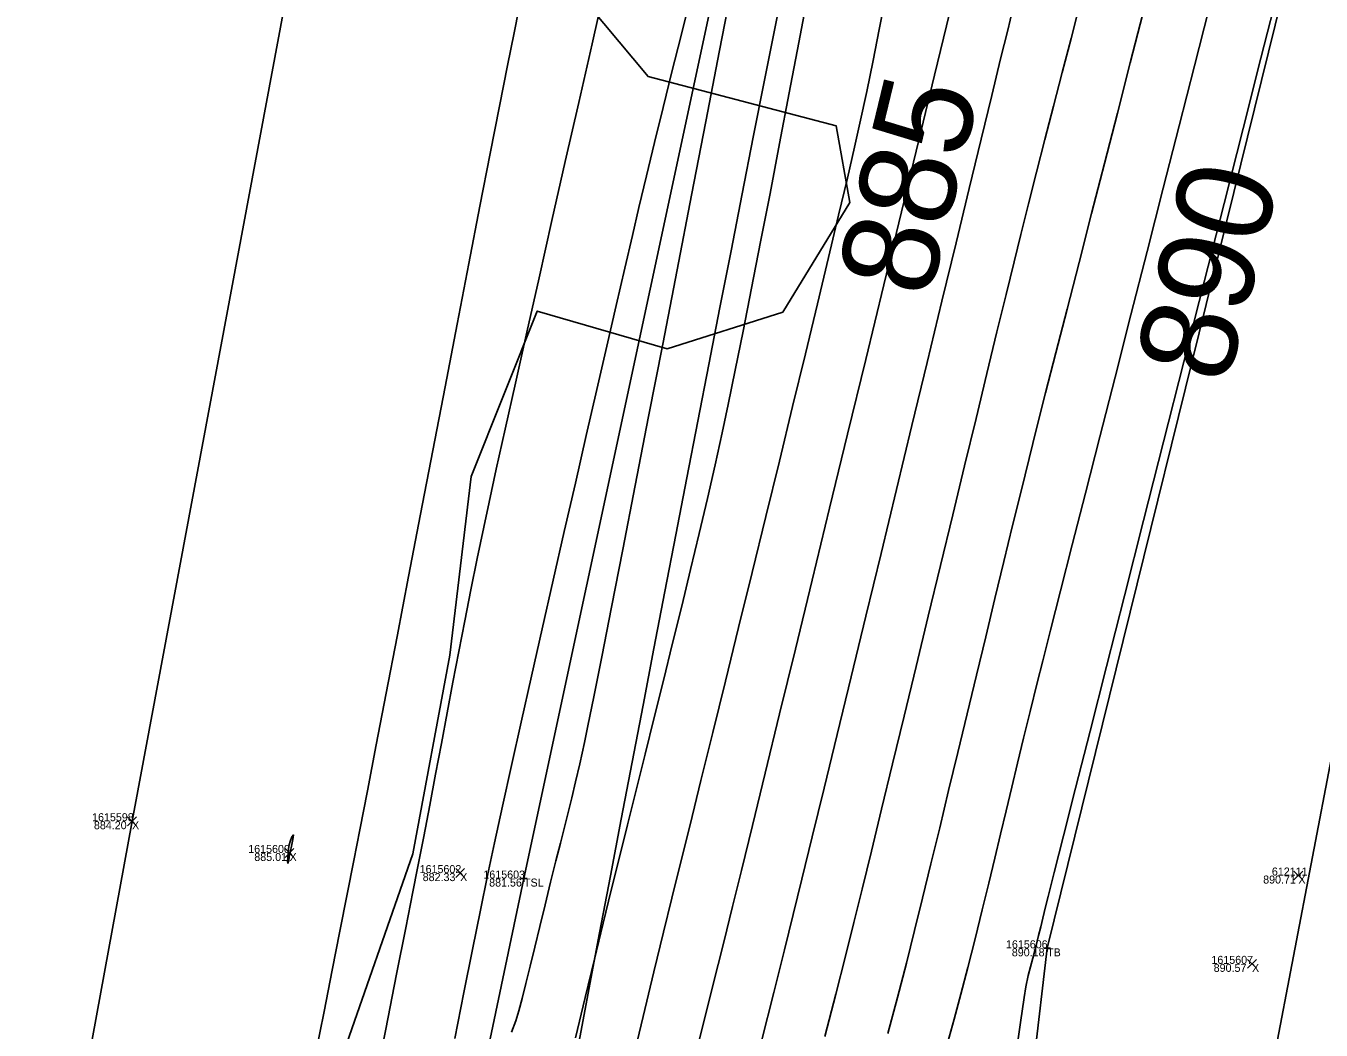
# Model space of a CAD drawing. Extents: x 1957117 to 1971063, y 701601 to 715861.
# Drawn here: x 1962783.4 to 1962840, y 703994.1 to 704038 of the extents above; entities that cross this region are included whole.
import ezdxf

# ---------------------------------------------------------------- set-up
doc = ezdxf.new("R2010")
doc.units = 0
for name, color, linetype in [('AP_X_Lights', 7, 'Continuous'), ('DT_X_Break_Line', 7, 'Continuous'), ('DT_X_Contour_Major', 7, 'Continuous'), ('DT_X_Contour_Minor', 7, 'Continuous'), ('DT_X_TIN_Hull', 7, 'Continuous'), ('GE_X_CL_20', 7, 'Continuous'), ('HY_X_Water_Edge', 7, 'Continuous'), ('PV_P_Drive', 7, 'Continuous'), ('PV_P_Shoulder', 7, 'Continuous'), ('RS_Raster1', 7, 'Continuous'), ('RW_X_Esmt_RR', 7, 'Continuous'), ('SC_Scratch1', 7, 'Continuous'), ('VG_X_Tree_Line_Rt', 7, 'Continuous')]:
    doc.layers.add(name, color=color, linetype=linetype)

msp = doc.modelspace()

# ---------------------------------------------------------------- linework, layer by layer
at = {"layer": 'AP_X_Lights'}
for p, q in [((1962787.824, 704003.052), (1962788.212, 704003.442)), ((1962787.824, 704003.442), (1962788.212, 704003.052)), ((1962794.714, 704001.664), (1962795.102, 704002.054)), ((1962794.714, 704002.054), (1962795.102, 704001.664)), ((1962802.178, 704000.784), (1962802.566, 704001.174)), ((1962802.178, 704001.174), (1962802.566, 704000.784)), ((1962838.842, 704000.677), (1962839.23, 704001.067)), ((1962838.842, 704001.067), (1962839.23, 704000.677)), ((1962836.815, 703996.815), (1962837.203, 703997.205)), ((1962836.815, 703997.205), (1962837.203, 703996.815))]:
    msp.add_line(p, q, dxfattribs=at)
at = {"layer": 'DT_X_Break_Line'}
for points in [[(1962730.818, 703457.798), (1962733.395, 703504.264), (1962741.916, 703605.02), (1962747.624, 703652.087), (1962756.592, 703704.666), (1962761.935, 703754.654), (1962770.271, 703804.276), (1962778.004, 703852.465), (1962787.236, 703902.544), (1962794.92, 703952.201), (1962805.163, 704000.74), (1962815.72, 704050.002), (1962825.218, 704099.5), (1962834.811, 704148.707), (1962846.035, 704198.31), (1962854.549, 704243.654), (1962868.069, 704295.231)], [(1962892.064, 704289.931), (1962881.011, 704234.451), (1962871.969, 704195.37), (1962858.193, 704145.387), (1962849.618, 704095.769), (1962840.196, 704046.83), (1962828.044, 703997.69), (1962822.426, 703949.671), (1962812.618, 703898.591), (1962803.468, 703849.395), (1962793.965, 703803.71), (1962788.733, 703751.727), (1962780.252, 703700.82), (1962774.948, 703651.755), (1962769.57, 703604.236), (1962761.597, 703549.082), (1962757.692, 703508.157), (1962753.044, 703454.513)]]:
    msp.add_lwpolyline(points, dxfattribs=at)
at = {"layer": 'DT_X_Contour_Major'}
for points in [[(1962838.107, 704039.41), (1962837.397, 704036.612), (1962836.616, 704033.537), (1962835.783, 704030.253), (1962834.913, 704026.829), (1962834.026, 704023.334), (1962833.137, 704019.835), (1962832.266, 704016.401), (1962831.428, 704013.102), (1962830.642, 704010.004), (1962829.924, 704007.178), (1962829.293, 704004.691), (1962828.765, 704002.611), (1962828.358, 704001.007), (1962828.09, 703999.949), (1962827.977, 703999.503), (1962827.857, 703999.012), (1962827.765, 703998.629), (1962827.673, 703998.247), (1962827.553, 703997.755), (1962827.425, 703997.265), (1962827.319, 703996.884), (1962827.219, 703996.5), (1962827.113, 703996.003), (1962827.041, 703995.541), (1962826.881, 703994.45), (1962826.644, 703992.804)], [(1962838.107, 704039.41), (1962837.397, 704036.612), (1962836.616, 704033.537), (1962835.783, 704030.253), (1962834.913, 704026.829), (1962834.026, 704023.334), (1962833.137, 704019.835), (1962832.266, 704016.401), (1962831.428, 704013.102), (1962830.642, 704010.004), (1962829.924, 704007.178), (1962829.293, 704004.691), (1962828.765, 704002.611), (1962828.358, 704001.007), (1962828.09, 703999.949), (1962827.977, 703999.503), (1962827.857, 703999.012), (1962827.765, 703998.629), (1962827.673, 703998.247), (1962827.553, 703997.755), (1962827.425, 703997.265), (1962827.319, 703996.884), (1962827.219, 703996.5), (1962827.113, 703996.003), (1962827.041, 703995.541), (1962826.881, 703994.45), (1962826.644, 703992.804)], [(1962823.771, 704038.561), (1962823.12, 704035.87), (1962822.416, 704032.961), (1962821.671, 704029.886), (1962820.898, 704026.695), (1962820.109, 704023.438), (1962819.315, 704020.166), (1962818.53, 704016.93), (1962817.765, 704013.78), (1962817.033, 704010.767), (1962816.346, 704007.941), (1962815.715, 704005.353), (1962815.154, 704003.054), (1962814.674, 704001.094), (1962814.287, 703999.524), (1962813.899, 703997.957), (1962813.413, 703996.005), (1962812.843, 703993.719)], [(1962823.771, 704038.561), (1962823.12, 704035.87), (1962822.416, 704032.961), (1962821.671, 704029.886), (1962820.898, 704026.695), (1962820.109, 704023.438), (1962819.315, 704020.166), (1962818.53, 704016.93), (1962817.765, 704013.78), (1962817.033, 704010.767), (1962816.346, 704007.941), (1962815.715, 704005.353), (1962815.154, 704003.054), (1962814.674, 704001.094), (1962814.287, 703999.524), (1962813.899, 703997.957), (1962813.413, 703996.005), (1962812.843, 703993.719)]]:
    msp.add_lwpolyline(points, dxfattribs=at)
msp.add_lwpolyline([(1962794.928, 704001.857), (1962794.931, 704001.874), (1962794.95, 704001.953), (1962794.996, 704002.15), (1962795.059, 704002.448), (1962795.081, 704002.65), (1962795.01, 704002.559), (1962794.933, 704002.358), (1962794.896, 704002.218), (1962794.869, 704002.058), (1962794.848, 704001.871), (1962794.831, 704001.662), (1962794.824, 704001.485), (1962794.838, 704001.409), (1962794.872, 704001.532), (1962794.894, 704001.686), (1962794.911, 704001.771)], close=True, dxfattribs=at)
msp.add_lwpolyline([(1962794.928, 704001.857), (1962794.931, 704001.874), (1962794.95, 704001.953), (1962794.996, 704002.15), (1962795.059, 704002.448), (1962795.081, 704002.65), (1962795.01, 704002.559), (1962794.933, 704002.358), (1962794.896, 704002.218), (1962794.869, 704002.058), (1962794.848, 704001.871), (1962794.831, 704001.662), (1962794.824, 704001.485), (1962794.838, 704001.409), (1962794.872, 704001.532), (1962794.894, 704001.686), (1962794.911, 704001.771)], close=True, dxfattribs=at)
at = {"layer": 'DT_X_Contour_Minor'}
for points in [[(1962798.567, 703991.397), (1962799.113, 703994.149), (1962799.592, 703996.567), (1962799.993, 703998.589), (1962800.302, 704000.154), (1962800.508, 704001.199), (1962800.777, 704002.58), (1962801.039, 704003.947), (1962801.296, 704005.301), (1962801.549, 704006.647), (1962801.802, 704007.987), (1962802.055, 704009.326), (1962802.311, 704010.666), (1962802.572, 704012.01), (1962802.839, 704013.362), (1962803.114, 704014.726), (1962803.4, 704016.104), (1962803.634, 704017.194), (1962803.95, 704018.639), (1962804.337, 704020.39), (1962804.785, 704022.401), (1962805.283, 704024.624), (1962805.82, 704027.01), (1962806.384, 704029.512), (1962806.966, 704032.083), (1962807.555, 704034.674), (1962808.138, 704037.239), (1962808.706, 704039.729)], [(1962798.567, 703991.397), (1962799.113, 703994.149), (1962799.592, 703996.567), (1962799.993, 703998.589), (1962800.302, 704000.154), (1962800.508, 704001.199), (1962800.777, 704002.58), (1962801.039, 704003.947), (1962801.296, 704005.301), (1962801.549, 704006.647), (1962801.802, 704007.987), (1962802.055, 704009.326), (1962802.311, 704010.666), (1962802.572, 704012.01), (1962802.839, 704013.362), (1962803.114, 704014.726), (1962803.4, 704016.104), (1962803.634, 704017.194), (1962803.95, 704018.639), (1962804.337, 704020.39), (1962804.785, 704022.401), (1962805.283, 704024.624), (1962805.82, 704027.01), (1962806.384, 704029.512), (1962806.966, 704032.083), (1962807.555, 704034.674), (1962808.138, 704037.239), (1962808.706, 704039.729)], [(1962814.288, 704039.866), (1962813.722, 704036.942), (1962813.12, 704033.838), (1962812.495, 704030.619), (1962811.861, 704027.352), (1962811.23, 704024.103), (1962810.614, 704020.937), (1962810.026, 704017.921), (1962809.48, 704015.122), (1962808.987, 704012.605), (1962808.561, 704010.437), (1962808.214, 704008.683), (1962807.959, 704007.411), (1962807.808, 704006.685), (1962807.601, 704005.752), (1962807.419, 704004.962), (1962807.253, 704004.269), (1962807.094, 704003.624), (1962806.931, 704002.981), (1962806.756, 704002.291), (1962806.558, 704001.509), (1962806.328, 704000.585), (1962806.084, 703999.59), (1962805.854, 703998.637), (1962805.637, 703997.737), (1962805.435, 703996.905), (1962805.25, 703996.154), (1962805.082, 703995.498), (1962804.934, 703994.95), (1962804.805, 703994.524), (1962804.622, 703994.028)], [(1962814.288, 704039.866), (1962813.722, 704036.942), (1962813.12, 704033.838), (1962812.495, 704030.619), (1962811.861, 704027.352), (1962811.23, 704024.103), (1962810.614, 704020.937), (1962810.026, 704017.921), (1962809.48, 704015.122), (1962808.987, 704012.605), (1962808.561, 704010.437), (1962808.214, 704008.683), (1962807.959, 704007.411), (1962807.808, 704006.685), (1962807.601, 704005.752), (1962807.419, 704004.962), (1962807.253, 704004.269), (1962807.094, 704003.624), (1962806.931, 704002.981), (1962806.756, 704002.291), (1962806.558, 704001.509), (1962806.328, 704000.585), (1962806.084, 703999.59), (1962805.854, 703998.637), (1962805.637, 703997.737), (1962805.435, 703996.905), (1962805.25, 703996.154), (1962805.082, 703995.498), (1962804.934, 703994.95), (1962804.805, 703994.524), (1962804.622, 703994.028)], [(1962817.6, 704039.443), (1962817.19, 704037.29), (1962816.769, 704035.09), (1962816.346, 704032.879), (1962815.926, 704030.695), (1962815.515, 704028.574), (1962815.121, 704026.554), (1962814.749, 704024.673), (1962814.406, 704022.966), (1962814.099, 704021.472), (1962813.833, 704020.228), (1962813.521, 704018.825), (1962813.184, 704017.353), (1962812.826, 704015.824), (1962812.451, 704014.252), (1962812.063, 704012.648), (1962811.666, 704011.025), (1962811.264, 704009.397), (1962810.862, 704007.776), (1962810.463, 704006.176), (1962810.071, 704004.608), (1962809.691, 704003.086), (1962809.326, 704001.623), (1962808.981, 704000.231), (1962808.629, 703998.796), (1962808.247, 703997.219), (1962807.841, 703995.533), (1962807.417, 703993.774)], [(1962817.6, 704039.443), (1962817.19, 704037.29), (1962816.769, 704035.09), (1962816.346, 704032.879), (1962815.926, 704030.695), (1962815.515, 704028.574), (1962815.121, 704026.554), (1962814.749, 704024.673), (1962814.406, 704022.966), (1962814.099, 704021.472), (1962813.833, 704020.228), (1962813.521, 704018.825), (1962813.184, 704017.353), (1962812.826, 704015.824), (1962812.451, 704014.252), (1962812.063, 704012.648), (1962811.666, 704011.025), (1962811.264, 704009.397), (1962810.862, 704007.776), (1962810.463, 704006.176), (1962810.071, 704004.608), (1962809.691, 704003.086), (1962809.326, 704001.623), (1962808.981, 704000.231), (1962808.629, 703998.796), (1962808.247, 703997.219), (1962807.841, 703995.533), (1962807.417, 703993.774)], [(1962802.133, 703993.753), (1962802.532, 703995.764), (1962802.909, 703997.643), (1962803.258, 703999.358), (1962803.574, 704000.876), (1962803.878, 704002.3), (1962804.228, 704003.912), (1962804.619, 704005.683), (1962805.042, 704007.583), (1962805.49, 704009.586), (1962805.959, 704011.661), (1962806.439, 704013.779), (1962806.925, 704015.913), (1962807.41, 704018.033), (1962807.886, 704020.111), (1962808.347, 704022.117), (1962808.787, 704024.023), (1962809.198, 704025.801), (1962809.574, 704027.421), (1962809.907, 704028.855), (1962810.191, 704030.073), (1962810.522, 704031.466), (1962810.876, 704032.928), (1962811.249, 704034.444), (1962811.637, 704036.004), (1962812.034, 704037.595), (1962812.436, 704039.205)], [(1962802.133, 703993.753), (1962802.532, 703995.764), (1962802.909, 703997.643), (1962803.258, 703999.358), (1962803.574, 704000.876), (1962803.878, 704002.3), (1962804.228, 704003.912), (1962804.619, 704005.683), (1962805.042, 704007.583), (1962805.49, 704009.586), (1962805.959, 704011.661), (1962806.439, 704013.779), (1962806.925, 704015.913), (1962807.41, 704018.033), (1962807.886, 704020.111), (1962808.347, 704022.117), (1962808.787, 704024.023), (1962809.198, 704025.801), (1962809.574, 704027.421), (1962809.907, 704028.855), (1962810.191, 704030.073), (1962810.522, 704031.466), (1962810.876, 704032.928), (1962811.249, 704034.444), (1962811.637, 704036.004), (1962812.034, 704037.595), (1962812.436, 704039.205)], [(1962820.96, 704039.2), (1962820.701, 704037.857), (1962820.433, 704036.506), (1962820.153, 704035.145), (1962819.858, 704033.77), (1962819.621, 704032.714), (1962819.308, 704031.359), (1962818.927, 704029.742), (1962818.488, 704027.899), (1962818, 704025.866), (1962817.472, 704023.68), (1962816.913, 704021.377), (1962816.332, 704018.993), (1962815.739, 704016.564), (1962815.142, 704014.127), (1962814.551, 704011.718), (1962813.975, 704009.373), (1962813.423, 704007.128), (1962812.903, 704005.02), (1962812.426, 704003.084), (1962812, 704001.358), (1962811.634, 703999.877), (1962811.27, 703998.393), (1962810.847, 703996.658), (1962810.374, 703994.71), (1962809.859, 703992.586)], [(1962820.96, 704039.2), (1962820.701, 704037.857), (1962820.433, 704036.506), (1962820.153, 704035.145), (1962819.858, 704033.77), (1962819.621, 704032.714), (1962819.308, 704031.359), (1962818.927, 704029.742), (1962818.488, 704027.899), (1962818, 704025.866), (1962817.472, 704023.68), (1962816.913, 704021.377), (1962816.332, 704018.993), (1962815.739, 704016.564), (1962815.142, 704014.127), (1962814.551, 704011.718), (1962813.975, 704009.373), (1962813.423, 704007.128), (1962812.903, 704005.02), (1962812.426, 704003.084), (1962812, 704001.358), (1962811.634, 703999.877), (1962811.27, 703998.393), (1962810.847, 703996.658), (1962810.374, 703994.71), (1962809.859, 703992.586)], [(1962829.479, 704038.967), (1962829.091, 704037.472), (1962828.705, 704035.981), (1962828.322, 704034.504), (1962827.946, 704033.049), (1962827.581, 704031.625), (1962827.229, 704030.24), (1962826.894, 704028.903), (1962826.6, 704027.709), (1962826.249, 704026.276), (1962825.85, 704024.636), (1962825.41, 704022.82), (1962824.935, 704020.861), (1962824.434, 704018.788), (1962823.914, 704016.635), (1962823.383, 704014.432), (1962822.847, 704012.212), (1962822.314, 704010.005), (1962821.791, 704007.843), (1962821.287, 704005.758), (1962820.807, 704003.781), (1962820.36, 704001.944), (1962819.953, 704000.279), (1962819.594, 703998.816), (1962819.227, 703997.352), (1962818.802, 703995.682), (1962818.327, 703993.837)], [(1962829.479, 704038.967), (1962829.091, 704037.472), (1962828.705, 704035.981), (1962828.322, 704034.504), (1962827.946, 704033.049), (1962827.581, 704031.625), (1962827.229, 704030.24), (1962826.894, 704028.903), (1962826.6, 704027.709), (1962826.249, 704026.276), (1962825.85, 704024.636), (1962825.41, 704022.82), (1962824.935, 704020.861), (1962824.434, 704018.788), (1962823.914, 704016.635), (1962823.383, 704014.432), (1962822.847, 704012.212), (1962822.314, 704010.005), (1962821.791, 704007.843), (1962821.287, 704005.758), (1962820.807, 704003.781), (1962820.36, 704001.944), (1962819.953, 704000.279), (1962819.594, 703998.816), (1962819.227, 703997.352), (1962818.802, 703995.682), (1962818.327, 703993.837)], [(1962796.047, 703993.065), (1962796.417, 703994.931), (1962796.773, 703996.732), (1962797.111, 703998.446), (1962797.428, 704000.052), (1962797.718, 704001.528), (1962797.981, 704002.877), (1962798.311, 704004.58), (1962798.699, 704006.588), (1962799.135, 704008.851), (1962799.61, 704011.318), (1962800.114, 704013.94), (1962800.639, 704016.667), (1962801.174, 704019.449), (1962801.711, 704022.237), (1962802.24, 704024.98), (1962802.752, 704027.628), (1962803.238, 704030.133), (1962803.687, 704032.443), (1962804.091, 704034.509), (1962804.441, 704036.282), (1962804.727, 704037.71), (1962804.939, 704038.745)], [(1962796.047, 703993.065), (1962796.417, 703994.931), (1962796.773, 703996.732), (1962797.111, 703998.446), (1962797.428, 704000.052), (1962797.718, 704001.528), (1962797.981, 704002.877), (1962798.311, 704004.58), (1962798.699, 704006.588), (1962799.135, 704008.851), (1962799.61, 704011.318), (1962800.114, 704013.94), (1962800.639, 704016.667), (1962801.174, 704019.449), (1962801.711, 704022.237), (1962802.24, 704024.98), (1962802.752, 704027.628), (1962803.238, 704030.133), (1962803.687, 704032.443), (1962804.091, 704034.509), (1962804.441, 704036.282), (1962804.727, 704037.71), (1962804.939, 704038.745)], [(1962826.534, 704038.703), (1962826.32, 704037.834), (1962826.013, 704036.576), (1962825.623, 704034.973), (1962825.161, 704033.068), (1962824.638, 704030.905), (1962824.063, 704028.528), (1962823.447, 704025.98), (1962822.8, 704023.306), (1962822.133, 704020.547), (1962821.456, 704017.749), (1962820.78, 704014.955), (1962820.115, 704012.209), (1962819.472, 704009.553), (1962818.86, 704007.032), (1962818.291, 704004.69), (1962817.774, 704002.57), (1962817.321, 704000.715), (1962816.94, 703999.17), (1962816.555, 703997.623), (1962816.086, 703995.763), (1962815.546, 703993.634)], [(1962826.534, 704038.703), (1962826.32, 704037.834), (1962826.013, 704036.576), (1962825.623, 704034.973), (1962825.161, 704033.068), (1962824.638, 704030.905), (1962824.063, 704028.528), (1962823.447, 704025.98), (1962822.8, 704023.306), (1962822.133, 704020.547), (1962821.456, 704017.749), (1962820.78, 704014.955), (1962820.115, 704012.209), (1962819.472, 704009.553), (1962818.86, 704007.032), (1962818.291, 704004.69), (1962817.774, 704002.57), (1962817.321, 704000.715), (1962816.94, 703999.17), (1962816.555, 703997.623), (1962816.086, 703995.763), (1962815.546, 703993.634)], [(1962832.233, 704038.551), (1962831.685, 704036.404), (1962831.122, 704034.209), (1962830.554, 704031.999), (1962829.991, 704029.812), (1962829.442, 704027.68), (1962828.918, 704025.64), (1962828.427, 704023.728), (1962827.98, 704021.977), (1962827.586, 704020.424), (1962827.255, 704019.103), (1962826.904, 704017.68), (1962826.536, 704016.175), (1962826.153, 704014.603), (1962825.759, 704012.978), (1962825.358, 704011.315), (1962824.952, 704009.63), (1962824.545, 704007.937), (1962824.139, 704006.252), (1962823.738, 704004.589), (1962823.346, 704002.964), (1962822.964, 704001.391), (1962822.597, 703999.886), (1962822.247, 703998.463), (1962821.889, 703997.04), (1962821.499, 703995.535), (1962821.085, 703993.963)], [(1962832.233, 704038.551), (1962831.685, 704036.404), (1962831.122, 704034.209), (1962830.554, 704031.999), (1962829.991, 704029.812), (1962829.442, 704027.68), (1962828.918, 704025.64), (1962828.427, 704023.728), (1962827.98, 704021.977), (1962827.586, 704020.424), (1962827.255, 704019.103), (1962826.904, 704017.68), (1962826.536, 704016.175), (1962826.153, 704014.603), (1962825.759, 704012.978), (1962825.358, 704011.315), (1962824.952, 704009.63), (1962824.545, 704007.937), (1962824.139, 704006.252), (1962823.738, 704004.589), (1962823.346, 704002.964), (1962822.964, 704001.391), (1962822.597, 703999.886), (1962822.247, 703998.463), (1962821.889, 703997.04), (1962821.499, 703995.535), (1962821.085, 703993.963)], [(1962835.117, 704038.737), (1962834.489, 704036.266), (1962833.822, 704033.645), (1962833.128, 704030.924), (1962832.421, 704028.154), (1962831.714, 704025.385), (1962831.02, 704022.667), (1962830.351, 704020.051), (1962829.721, 704017.586), (1962829.144, 704015.324), (1962828.631, 704013.314), (1962828.197, 704011.607), (1962827.855, 704010.253), (1962827.616, 704009.303), (1962827.305, 704008.041), (1962827.019, 704006.874), (1962826.754, 704005.779), (1962826.502, 704004.731), (1962826.256, 704003.707), (1962826.011, 704002.682), (1962825.759, 704001.634), (1962825.494, 704000.539), (1962825.21, 703999.371), (1962824.9, 703998.109), (1962824.581, 703996.847), (1962824.273, 703995.682), (1962823.976, 703994.588), (1962823.688, 703993.541)], [(1962835.117, 704038.737), (1962834.489, 704036.266), (1962833.822, 704033.645), (1962833.128, 704030.924), (1962832.421, 704028.154), (1962831.714, 704025.385), (1962831.02, 704022.667), (1962830.351, 704020.051), (1962829.721, 704017.586), (1962829.144, 704015.324), (1962828.631, 704013.314), (1962828.197, 704011.607), (1962827.855, 704010.253), (1962827.616, 704009.303), (1962827.305, 704008.041), (1962827.019, 704006.874), (1962826.754, 704005.779), (1962826.502, 704004.731), (1962826.256, 704003.707), (1962826.011, 704002.682), (1962825.759, 704001.634), (1962825.494, 704000.539), (1962825.21, 703999.371), (1962824.9, 703998.109), (1962824.581, 703996.847), (1962824.273, 703995.682), (1962823.976, 703994.588), (1962823.688, 703993.541)]]:
    msp.add_lwpolyline(points, dxfattribs=at)
at = {"layer": 'DT_X_TIN_Hull'}
msp.add_lwpolyline([(1962854.544, 704302.816), (1962839.463, 704247.251), (1962828.794, 704202.213), (1962815.745, 704150.832), (1962806.442, 704101.802), (1962788.018, 704003.247), (1962779.047, 703954.01), (1962770.927, 703904.936), (1962763.124, 703854.555), (1962754.385, 703805.324), (1962746.258, 703756.127), (1962738.677, 703706.86), (1962732.41, 703657.862), (1962724.468, 703607.498), (1962718.773, 703557.311), (1962703.306, 703409.414)], dxfattribs=at)
at = {"layer": 'GE_X_CL_20'}
msp.add_arc((1968466.781, 702923.066), 5729.578, 166.495347, 177.813939, dxfattribs=at)
at = {"layer": 'HY_X_Water_Edge'}
msp.add_spline([(1963191.723, 701994.048), (1963062.047, 702441.167), (1962863.491, 703169.356), (1962827.53, 703438.691), (1962823.213, 703537.412), (1962817.962, 703593.874), (1962817.97, 703697.316), (1962828.582, 703804.235), (1962836.461, 703844.734), (1962850.687, 703896.004), (1962867.251, 703938.846), (1962873.848, 703992.355), (1962884.135, 704091.371), (1962891.241, 704140.854), (1962897.382, 704180.529), (1962905.467, 704230.979), (1962943.949, 704328.022), (1962948.537, 704378.842), (1962964.114, 704426.264), (1963004.885, 704570.73), (1963042.054, 704716.522), (1963062.038, 704814.417), (1963072.171, 704860.237), (1963090.023, 704956.798), (1963107.066, 705031.783), (1963133.773, 705105.742), (1963148.685, 705206.74), (1963175.48, 705301.059), (1963191.635, 705353.417), (1963210.988, 705447.286), (1963219.532, 705497.27), (1963230.124, 705549.475), (1963251.052, 705591.159), (1963275.289, 705693.429), (1963292.982, 705784.032), (1963302.841, 705839.645), (1963335.126, 705936.766), (1963359.752, 706046.75), (1963389.133, 706177.299), (1963417.827, 706273.456), (1963475.868, 706451.902), (1963533.782, 706640.53), (1963553.86, 706696.984), (1963580.184, 706715.425), (1963609.172, 706718.73), (1963617.062, 706714.691), (1963619.447, 706694.678), (1963564.282, 706533.07), (1963531.853, 706395.229), (1963434.4, 706006.96), (1963354.09, 705679.186), (1963237.513, 705206.07), (1963167.369, 704892.962), (1963059.145, 704434.176), (1962907.914, 703908.742), (1962877.458, 703703.326), (1962898.357, 703412.121), (1962942.65, 703052.267), (1963048.963, 702674.866), (1963191.468, 702189.666), (1963245.396, 702019.832)], degree=3, dxfattribs=at)
at = {"layer": 'PV_P_Drive'}
for p, q in [((1962805.163, 704000.886), (1962805.163, 704000.594)), ((1962805.017, 704000.74), (1962805.309, 704000.74)), ((1962805.163, 704000.74), (1962805.163, 704000.74)), ((1962827.898, 703997.69), (1962828.19, 703997.69)), ((1962828.044, 703997.836), (1962828.044, 703997.544)), ((1962828.044, 703997.69), (1962828.044, 703997.69))]:
    msp.add_line(p, q, dxfattribs=at)
at = {"layer": 'RW_X_Esmt_RR'}
for radius, start, end in [(5759.578, 166.4953469, 172.9409494), (5699.578, 166.495347, 172.904425)]:
    msp.add_arc((1968466.781, 702923.066), radius, start, end, dxfattribs=at)
at = {"layer": 'VG_X_Tree_Line_Rt'}
msp.add_lwpolyline([(1962807.39, 704039.656), (1962810.59, 704035.804), (1962818.815, 704033.651), (1962819.417, 704030.293), (1962816.483, 704025.502), (1962811.424, 704023.903), (1962805.745, 704025.552), (1962802.854, 704018.324), (1962801.919, 704010.511), (1962800.3, 704001.815), (1962797.081, 703992.578), (1962798.394, 703985.241), (1962798.539, 703977.279), (1962797.627, 703965.904), (1962798.267, 703957.547), (1962796.598, 703952.491), (1962792.027, 703944.068)], dxfattribs=at)

# ---------------------------------------------------------------- texts
at = {"layer": 'DT_X_Contour_Major'}
for s, rotation, p in [('885', 76.3888, (1962822.898, 704026.028)), ('890', 75.7544, (1962835.917, 704022.249))]:
    msp.add_text(s, height=4.2, rotation=rotation, dxfattribs=at).set_placement(p)
at = {"layer": 'PV_P_Shoulder'}
for s, p in [('884.20', (1962786.351, 704002.897)), ('885.01', (1962793.367, 704001.509)), ('882.33', (1962800.732, 704000.629)), ('890.71', (1962837.495, 704000.522)), ('881.56', (1962803.639, 704000.39)), ('890.18', (1962826.501, 703997.34)), ('890.57', (1962835.331, 703996.66))]:
    msp.add_text(s, height=0.35, dxfattribs=at).set_placement(p)
at = {"layer": 'RS_Raster1'}
for s, p in [('1615598', (1962786.271, 704003.247)), ('1615600', (1962793.101, 704001.859)), ('1615602', (1962800.598, 704000.979)), ('1615603', (1962803.386, 704000.74)), ('612111', (1962837.876, 704000.872)), ('1615606', (1962826.245, 703997.69)), ('1615607', (1962835.232, 703997.01))]:
    msp.add_text(s, height=0.35, dxfattribs=at).set_placement(p)
at = {"layer": 'SC_Scratch1'}
for s, p in [('X', (1962788.018, 704002.897)), ('X', (1962794.908, 704001.509)), ('X', (1962802.372, 704000.629)), ('X', (1962839.036, 704000.522)), ('TSL', (1962805.163, 704000.39)), ('TB', (1962828.044, 703997.34)), ('X', (1962837.009, 703996.66))]:
    msp.add_text(s, height=0.35, dxfattribs=at).set_placement(p)

doc.saveas('drawing.dxf')
